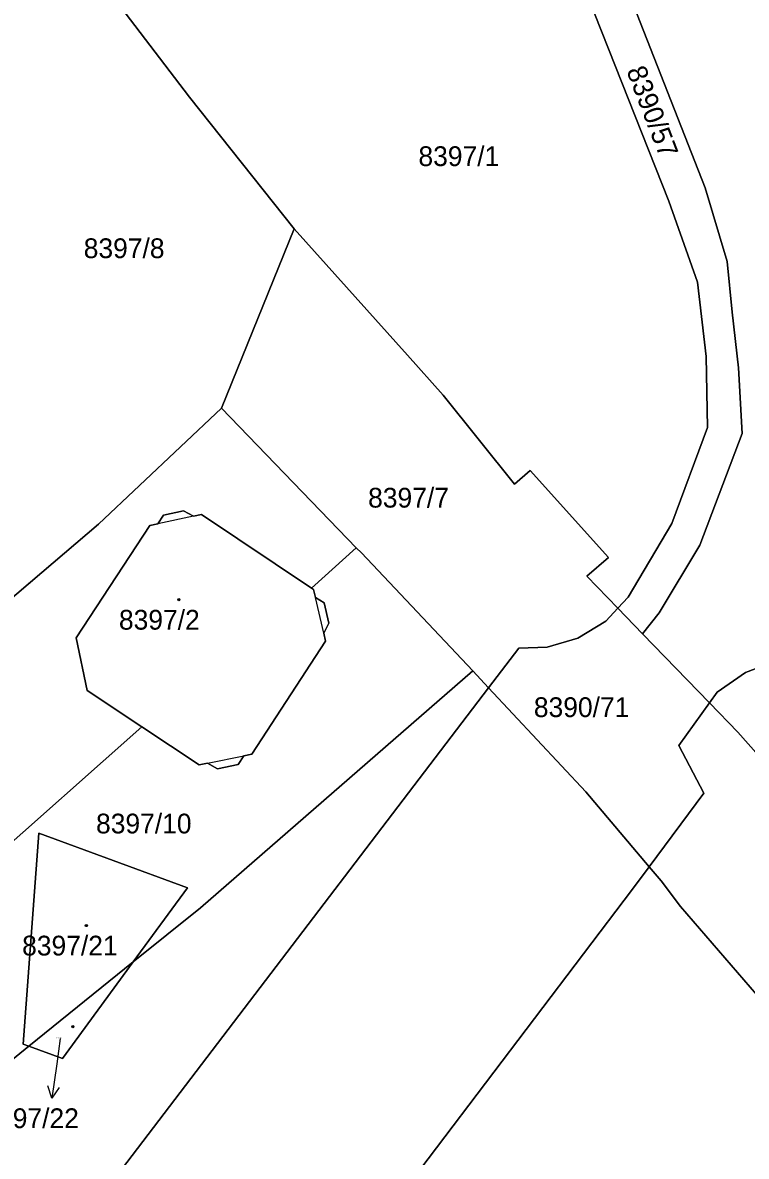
# Model space of a CAD drawing. Extents: x -596233 to -595156, y -1161235 to -1159375.
# Drawn here: x -595651.9 to -595589.7, y -1160239.5 to -1160142 of the extents above; entities that cross this region are included whole.
import ezdxf

# ---------------------------------------------------------------- set-up
doc = ezdxf.new("R2010")
doc.units = 0
for name, color, linetype in [('KN_CAR_KR', 7, 'Continuous'), ('KN_KULTURY', 7, 'Continuous'), ('KN_PARC_CIS_POM', 7, 'Continuous'), ('KN_PARC_CIS_POZ', 7, 'Continuous'), ('KN_PARC_CIS_STAV', 7, 'Continuous'), ('KN_PARC_PLOCHA', 7, 'Continuous'), ('PARC_C_SIPKA', 7, 'Continuous'), ('parcely_l', 7, 'Continuous')]:
    doc.layers.add(name, color=color, linetype=linetype)

msp = doc.modelspace()

# ---------------------------------------------------------------- linework, layer by layer
at = {"layer": 'KN_CAR_KR'}
for points in [[(-595637.23, -1160184.41), (-595640.3, -1160185.06)], [(-595626.02, -1160194.48), (-595626.74, -1160191.4)], [(-595636.03, -1160205.67), (-595632.9, -1160205.03)]]:
    msp.add_lwpolyline(points, dxfattribs=at)
at = {"layer": 'KN_KULTURY'}
for centre, radius in [((-595638.49, -1160191.59), 0.09), ((-595638.49, -1160191.59), 0.0398), ((-595646.45, -1160219.63), 0.09), ((-595646.45, -1160219.63), 0.0398), ((-595647.61, -1160228.32), 0.09), ((-595647.61, -1160228.32), 0.0398)]:
    msp.add_circle(centre, radius, dxfattribs=at)
at = {"layer": 'KN_PARC_PLOCHA'}
for points in [[(-595600.71, -1160192.32), (-595603.38, -1160189.57), (-595601.51, -1160187.95), (-595608.26, -1160180.48), (-595609.61, -1160181.66), (-595615.76, -1160174.01), (-595618.81, -1160170.57), (-595628.58, -1160159.68), (-595637.57, -1160148.36), (-595646.07, -1160137.21), (-595639.51, -1160131.38), (-595630.93, -1160123.85), (-595612.32, -1160119.47), (-595611.02, -1160119.64), (-595610.14, -1160120.66), (-595603.28, -1160139.77), (-595596.33, -1160157.31), (-595593.86, -1160164.28), (-595593.12, -1160170.68), (-595593, -1160176.79), (-595596.08, -1160185.03), (-595599.83, -1160191.38)], [(-595628.58, -1160159.68), (-595634.83, -1160175.13), (-595645.41, -1160185.11), (-595657.35, -1160195.26), (-595664.4, -1160202.22), (-595662.73, -1160185.26), (-595661.48, -1160173), (-595661.71, -1160168.87), (-595659.52, -1160154.59), (-595656.3, -1160144.88), (-595653.1, -1160137.4), (-595651.53, -1160134.75), (-595649.46, -1160131.8), (-595647.38, -1160129.18), (-595644.41, -1160127.03), (-595630.93, -1160123.85), (-595639.51, -1160131.38), (-595646.07, -1160137.21), (-595637.57, -1160148.36)], [(-595600.71, -1160192.32), (-595601.76, -1160193.44), (-595604.16, -1160194.9), (-595606.81, -1160195.69), (-595609.25, -1160195.77), (-595611.84, -1160199.17), (-595613.21, -1160197.7), (-595622.79, -1160187.57), (-595623.23, -1160187.12), (-595634.83, -1160175.13), (-595628.58, -1160159.68), (-595618.81, -1160170.57), (-595615.76, -1160174.01), (-595609.61, -1160181.66), (-595608.26, -1160180.48), (-595601.51, -1160187.95), (-595603.38, -1160189.57)], [(-595623.23, -1160187.12), (-595627.07, -1160190.6), (-595636.55, -1160184.27), (-595637.23, -1160184.41), (-595638.08, -1160183.96), (-595639.82, -1160184.32), (-595640.3, -1160185.06), (-595640.98, -1160185.2), (-595647.33, -1160194.86), (-595646.39, -1160199.4), (-595641.68, -1160202.53), (-595655.26, -1160214.58), (-595662.65, -1160221.05), (-595665.85, -1160217.49), (-595665.08, -1160209.08), (-595664.4, -1160202.22), (-595657.35, -1160195.26), (-595645.41, -1160185.11), (-595634.83, -1160175.13)], [(-595627.07, -1160190.6), (-595626.9, -1160190.71), (-595626.74, -1160191.4), (-595625.98, -1160191.87), (-595625.58, -1160193.61), (-595626.02, -1160194.48), (-595625.86, -1160195.17), (-595632.2, -1160204.89), (-595632.9, -1160205.03), (-595633.4, -1160205.78), (-595635.17, -1160206.14), (-595636.03, -1160205.67), (-595636.73, -1160205.81), (-595641.68, -1160202.53), (-595646.39, -1160199.4), (-595647.33, -1160194.86), (-595640.98, -1160185.2), (-595640.3, -1160185.06), (-595639.82, -1160184.32), (-595638.08, -1160183.96), (-595637.23, -1160184.41), (-595636.55, -1160184.27)], [(-595598.59, -1160194.52), (-595592.83, -1160200.47), (-595595.48, -1160204.13), (-595593.33, -1160208.24), (-595598.02, -1160214.57), (-595603.47, -1160208.11), (-595611.84, -1160199.17), (-595609.25, -1160195.77), (-595606.81, -1160195.69), (-595604.16, -1160194.9), (-595601.76, -1160193.44), (-595600.71, -1160192.32)], [(-595572.72, -1160210.49), (-595579.26, -1160215.55), (-595590.4, -1160202.98), (-595592.83, -1160200.47), (-595592.16, -1160199.54), (-595589.73, -1160197.87), (-595587, -1160196.81), (-595583.64, -1160196.69), (-595580.52, -1160197.32), (-595577.94, -1160199.36), (-595575.82, -1160202.34)], [(-595611.84, -1160199.17), (-595663.11, -1160266.4), (-595666.1, -1160261.57), (-595679.19, -1160272.97), (-595679.59, -1160272.6), (-595675.19, -1160265.8), (-595671.91, -1160259.87), (-595670.63, -1160255.59), (-595668.7, -1160243.96), (-595668.65, -1160243.58), (-595654.85, -1160232.78), (-595651.39, -1160230), (-595648.51, -1160231.05), (-595642.42, -1160222.76), (-595636.64, -1160218.1), (-595613.21, -1160197.7)], [(-595598.02, -1160214.57), (-595599.45, -1160216.49), (-595624.75, -1160249.88), (-595632.54, -1160261.41), (-595633.97, -1160264.44), (-595635.1, -1160267.78), (-595635.19, -1160272.54), (-595634.26, -1160276.74), (-595630.06, -1160286.42), (-595628.79, -1160288.18), (-595643.68, -1160297.49), (-595644.7, -1160296.06), (-595652.11, -1160300.18), (-595651.98, -1160299.7), (-595652.14, -1160299.16), (-595657.27, -1160288.17), (-595651.73, -1160284.73), (-595663.11, -1160266.4), (-595611.84, -1160199.17), (-595603.47, -1160208.11)], [(-595579.26, -1160215.55), (-595573.45, -1160223.77), (-595563.87, -1160237.88), (-595563.21, -1160238.85), (-595569.13, -1160246.99), (-595583.76, -1160231.77), (-595585.32, -1160229.68), (-595585.53, -1160229.35), (-595595.33, -1160217.99), (-595596.99, -1160215.79), (-595598.02, -1160214.57), (-595593.33, -1160208.24), (-595595.48, -1160204.13), (-595592.83, -1160200.47), (-595590.4, -1160202.98)], [(-595642.42, -1160222.76), (-595651.39, -1160230), (-595651.88, -1160229.82), (-595650.55, -1160211.68), (-595637.74, -1160216.39)], [(-595569.13, -1160246.99), (-595574.08, -1160250.26), (-595573.88, -1160250.52), (-595580.51, -1160255.46), (-595595.63, -1160266.52), (-595602.96, -1160271.46), (-595607.74, -1160264.71), (-595614.05, -1160268.81), (-595609.35, -1160275.78), (-595628.79, -1160288.18), (-595630.06, -1160286.42), (-595634.26, -1160276.74), (-595635.19, -1160272.54), (-595635.1, -1160267.78), (-595633.97, -1160264.44), (-595632.54, -1160261.41), (-595624.75, -1160249.88), (-595599.45, -1160216.49), (-595598.02, -1160214.57), (-595596.99, -1160215.79), (-595595.33, -1160217.99), (-595585.53, -1160229.35), (-595585.32, -1160229.68), (-595583.76, -1160231.77)], [(-595651.39, -1160230), (-595642.42, -1160222.76), (-595648.51, -1160231.05)]]:
    msp.add_lwpolyline(points, close=True, dxfattribs=at)
for points in [[(-595606.42, -1160122.44), (-595593.2, -1160156.17), (-595591.31, -1160162.5), (-595590.87, -1160166.85), (-595590.35, -1160171.66), (-595590.03, -1160177.3), (-595593.66, -1160186.9), (-595597.17, -1160192.71), (-595598.59, -1160194.52), (-595600.71, -1160192.32), (-595599.83, -1160191.38), (-595596.08, -1160185.03), (-595593, -1160176.79), (-595593.12, -1160170.68), (-595593.86, -1160164.28), (-595596.33, -1160157.31), (-595603.28, -1160139.77)], [(-595587, -1160196.81), (-595589.73, -1160197.87), (-595592.16, -1160199.54), (-595592.83, -1160200.47), (-595598.59, -1160194.52), (-595597.17, -1160192.71), (-595593.66, -1160186.9), (-595590.03, -1160177.3), (-595590.35, -1160171.66), (-595590.87, -1160166.85), (-595591.31, -1160162.5), (-595593.2, -1160156.17), (-595606.42, -1160122.44)], [(-595655.26, -1160214.58), (-595641.68, -1160202.53), (-595636.73, -1160205.81), (-595636.03, -1160205.67), (-595635.17, -1160206.14), (-595633.4, -1160205.78), (-595632.9, -1160205.03), (-595632.2, -1160204.89), (-595625.86, -1160195.17), (-595626.02, -1160194.48), (-595625.58, -1160193.61), (-595625.98, -1160191.87), (-595626.74, -1160191.4), (-595626.9, -1160190.71), (-595627.07, -1160190.6), (-595623.23, -1160187.12), (-595622.79, -1160187.57), (-595613.21, -1160197.7), (-595636.64, -1160218.1), (-595642.42, -1160222.76), (-595637.74, -1160216.39), (-595650.55, -1160211.68), (-595651.88, -1160229.82), (-595651.39, -1160230), (-595654.85, -1160232.78)]]:
    msp.add_lwpolyline(points, dxfattribs=at)
at = {"layer": 'PARC_C_SIPKA'}
for points in [[(-595648.7, -1160229.33), (-595649, -1160231.51), (-595649.4154, -1160234.4811)], [(-595648.7817, -1160233.56), (-595649.4154, -1160234.4811), (-595649.7721, -1160233.4215)]]:
    msp.add_lwpolyline(points, dxfattribs=at)
at = {"layer": 'parcely_l'}
for points in [[(-595598.59, -1160194.52), (-595597.17, -1160192.71), (-595593.66, -1160186.9), (-595590.03, -1160177.3), (-595590.35, -1160171.66), (-595590.87, -1160166.85), (-595591.31, -1160162.5), (-595593.2, -1160156.17), (-595606.42, -1160122.44), (-595611.61, -1160106.78)], [(-595630.93, -1160123.85), (-595612.32, -1160119.47), (-595611.02, -1160119.64), (-595610.14, -1160120.66), (-595603.28, -1160139.77), (-595596.33, -1160157.31), (-595593.86, -1160164.28), (-595593.12, -1160170.68), (-595593, -1160176.79), (-595596.08, -1160185.03), (-595599.83, -1160191.38), (-595600.71, -1160192.32)], [(-595630.93, -1160123.85), (-595639.51, -1160131.38), (-595646.07, -1160137.21), (-595637.57, -1160148.36), (-595628.58, -1160159.68)], [(-595634.83, -1160175.13), (-595628.58, -1160159.68)], [(-595628.58, -1160159.68), (-595618.81, -1160170.57), (-595615.76, -1160174.01), (-595609.61, -1160181.66), (-595608.26, -1160180.48), (-595601.51, -1160187.95), (-595603.38, -1160189.57), (-595600.71, -1160192.32)], [(-595664.4, -1160202.22), (-595657.35, -1160195.26), (-595645.41, -1160185.11), (-595634.83, -1160175.13)], [(-595623.23, -1160187.12), (-595634.83, -1160175.13)], [(-595641.68, -1160202.53), (-595646.39, -1160199.4), (-595647.33, -1160194.86), (-595640.98, -1160185.2), (-595640.3, -1160185.06), (-595639.82, -1160184.32), (-595638.08, -1160183.96), (-595637.23, -1160184.41), (-595636.55, -1160184.27), (-595627.07, -1160190.6)], [(-595623.23, -1160187.12), (-595627.07, -1160190.6)], [(-595613.21, -1160197.7), (-595622.79, -1160187.57), (-595623.23, -1160187.12)], [(-595627.07, -1160190.6), (-595626.9, -1160190.71), (-595626.74, -1160191.4), (-595625.98, -1160191.87), (-595625.58, -1160193.61), (-595626.02, -1160194.48), (-595625.86, -1160195.17), (-595632.2, -1160204.89), (-595632.9, -1160205.03), (-595633.4, -1160205.78), (-595635.17, -1160206.14), (-595636.03, -1160205.67), (-595636.73, -1160205.81), (-595641.68, -1160202.53)], [(-595600.71, -1160192.32), (-595601.76, -1160193.44), (-595604.16, -1160194.9), (-595606.81, -1160195.69), (-595609.25, -1160195.77), (-595611.84, -1160199.17)], [(-595600.71, -1160192.32), (-595598.59, -1160194.52)], [(-595598.59, -1160194.52), (-595592.83, -1160200.47)], [(-595572.72, -1160210.49), (-595575.82, -1160202.34), (-595577.94, -1160199.36), (-595580.52, -1160197.32), (-595583.64, -1160196.69), (-595587, -1160196.81), (-595589.73, -1160197.87), (-595592.16, -1160199.54), (-595592.83, -1160200.47)], [(-595642.42, -1160222.76), (-595636.64, -1160218.1), (-595613.21, -1160197.7)], [(-595611.84, -1160199.17), (-595613.21, -1160197.7)], [(-595611.84, -1160199.17), (-595663.11, -1160266.4)], [(-595598.02, -1160214.57), (-595603.47, -1160208.11), (-595611.84, -1160199.17)], [(-595592.83, -1160200.47), (-595595.48, -1160204.13), (-595593.33, -1160208.24), (-595598.02, -1160214.57)], [(-595579.26, -1160215.55), (-595590.4, -1160202.98), (-595592.83, -1160200.47)], [(-595641.68, -1160202.53), (-595655.26, -1160214.58), (-595662.65, -1160221.05), (-595665.85, -1160217.49)], [(-595651.39, -1160230), (-595651.88, -1160229.82), (-595650.55, -1160211.68), (-595637.74, -1160216.39), (-595642.42, -1160222.76)], [(-595628.79, -1160288.18), (-595630.06, -1160286.42), (-595634.26, -1160276.74), (-595635.19, -1160272.54), (-595635.1, -1160267.78), (-595633.97, -1160264.44), (-595632.54, -1160261.41), (-595624.75, -1160249.88), (-595599.45, -1160216.49), (-595598.02, -1160214.57)], [(-595598.02, -1160214.57), (-595596.99, -1160215.79), (-595595.33, -1160217.99), (-595585.53, -1160229.35), (-595585.32, -1160229.68), (-595583.76, -1160231.77), (-595569.13, -1160246.99)], [(-595651.39, -1160230), (-595642.42, -1160222.76)], [(-595642.42, -1160222.76), (-595648.51, -1160231.05), (-595651.39, -1160230)], [(-595668.65, -1160243.58), (-595654.85, -1160232.78), (-595651.39, -1160230)]]:
    msp.add_lwpolyline(points, dxfattribs=at)

# ---------------------------------------------------------------- texts
at = {"layer": 'KN_PARC_CIS_POM'}
msp.add_text('8397/22', height=0.1, dxfattribs=at).set_placement((-595649.0333, -1160229.33))
at = {"layer": 'KN_PARC_CIS_POZ'}
msp.add_text('8390/57', height=1.7, rotation=291.038202, dxfattribs=at).set_placement((-595600.0043, -1160146.0711))
for s, p in [('8397/1', (-595617.8766, -1160154.29)), ('8397/8', (-595646.6766, -1160162.21)), ('8397/7', (-595622.2066, -1160183.67)), ('8390/71', (-595607.9466, -1160201.69)), ('8397/10', (-595645.6166, -1160211.7))]:
    msp.add_text(s, height=1.7, dxfattribs=at).set_placement(p)
at = {"layer": 'KN_PARC_CIS_STAV'}
for s, p in [('8397/2', (-595643.6466, -1160194.17)), ('8397/21', (-595651.9766, -1160222.2)), ('8397/22', (-595655.3116, -1160237.05))]:
    msp.add_text(s, height=1.7, dxfattribs=at).set_placement(p)

doc.saveas('drawing.dxf')
